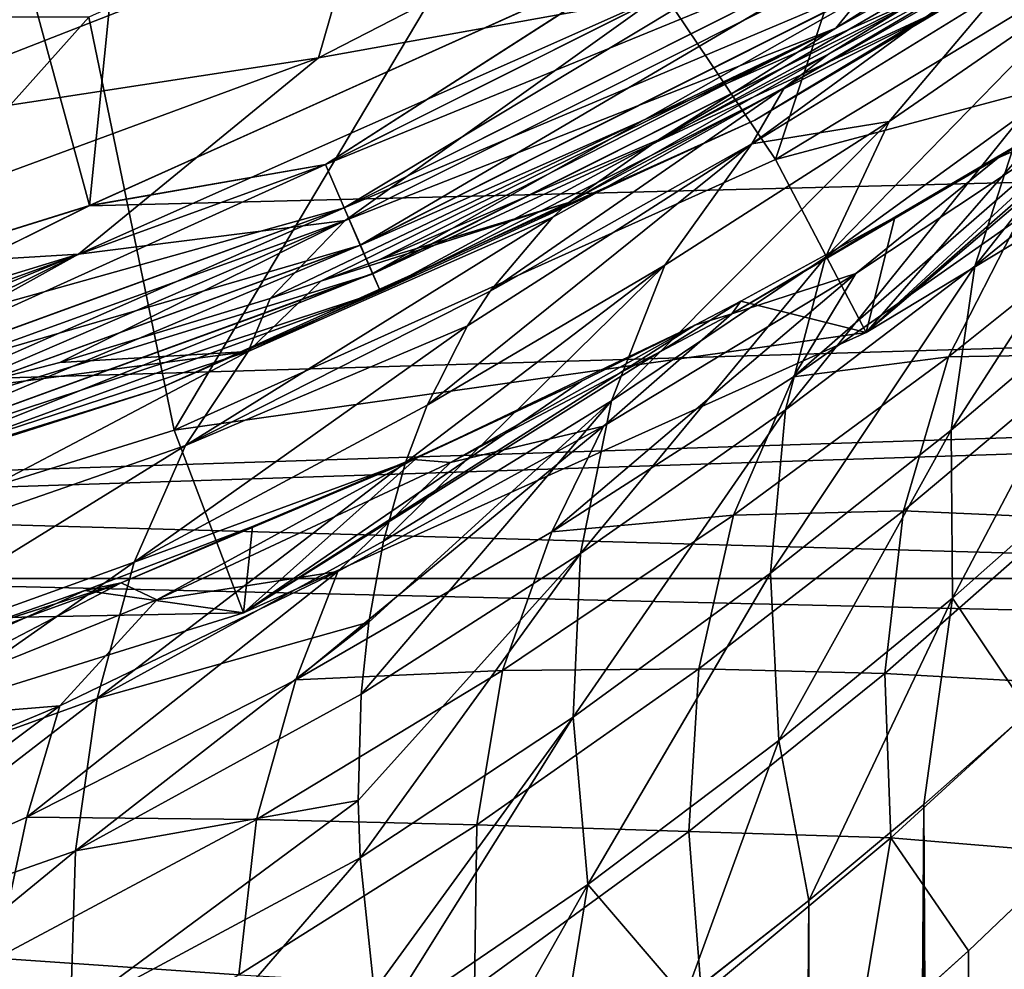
# Model space of a CAD drawing. Header units: millimetres. Extents: x -100 to 100, y -64 to 136.
# Tile 366 of 530: x 4.56 to 7.07, y 53.57 to 55.99. Entities that reach past the tile are written whole.
import ezdxf

# ---------------------------------------------------------------- set-up
doc = ezdxf.new("R2010")
doc.units = ezdxf.units.MM
doc.header["$LTSCALE"] = 159.143519
for name, color, linetype in [('22', 7, 'CONTINUOUS'), ('226', 7, 'CONTINUOUS'), ('230', 7, 'CONTINUOUS'), ('249', 7, 'CONTINUOUS'), ('250', 7, 'CONTINUOUS'), ('255', 7, 'CONTINUOUS'), ('271', 7, 'CONTINUOUS'), ('375', 7, 'CONTINUOUS'), ('379', 7, 'CONTINUOUS'), ('382', 7, 'CONTINUOUS'), ('384', 7, 'CONTINUOUS'), ('397', 7, 'CONTINUOUS'), ('407', 7, 'CONTINUOUS'), ('412', 7, 'CONTINUOUS'), ('437', 7, 'CONTINUOUS'), ('53', 7, 'CONTINUOUS'), ('65', 7, 'CONTINUOUS')]:
    doc.layers.add(name, color=color, linetype=linetype)

msp = doc.modelspace()

# ---------------------------------------------------------------- linework, layer by layer
at = {"layer": '22', "color": 7, "linetype": 'CONTINUOUS', "true_color": 0x8c979c}
for points in [[(6.6432, 55.9718, -15.5048), (6.8356, 56.207, -15.8635), (8.0079, 56.8339, -15.5048), (6.6432, 55.9718, -15.5048)], [(6.6432, 55.9718, -15.5048), (8.0079, 56.8339, -15.5048), (7.6146, 56.5128, -15.1345), (6.6432, 55.9718, -15.5048)], [(6.7512, 56.6317, -16.4886), (6.1895, 56.0523, -16.1953), (5.3205, 55.8959, -16.4886), (6.7512, 56.6317, -16.4886)], [(6.7512, 56.6317, -16.4886), (5.3205, 55.8959, -16.4886), (5.4238, 56.2546, -16.7331), (6.7512, 56.6317, -16.4886)], [(6.19, 55.6865, -15.1345), (6.6432, 55.9718, -15.5048), (7.6146, 56.5128, -15.1345), (6.19, 55.6865, -15.1345)], [(5.4238, 56.2546, -16.7331), (5.3205, 55.8959, -16.4886), (3.9811, 55.6905, -16.7331), (5.4238, 56.2546, -16.7331)], [(5.4238, 56.2546, -16.7331), (3.9811, 55.6905, -16.7331), (4.5172, 56.2247, -16.9201), (5.4238, 56.2546, -16.7331)], [(5.3889, 55.4797, -15.8635), (6.1895, 56.0523, -16.1953), (6.8356, 56.207, -15.8635), (5.3889, 55.4797, -15.8635)], [(5.3889, 55.4797, -15.8635), (6.8356, 56.207, -15.8635), (6.6432, 55.9718, -15.5048), (5.3889, 55.4797, -15.8635)], [(4.7068, 55.3943, -16.1953), (6.1895, 56.0523, -16.1953), (5.3889, 55.4797, -15.8635), (4.7068, 55.3943, -16.1953)], [(6.1895, 56.0523, -16.1953), (4.7068, 55.3943, -16.1953), (5.3205, 55.8959, -16.4886), (6.1895, 56.0523, -16.1953)], [(5.197, 55.2803, -15.5064), (5.3889, 55.4797, -15.8635), (6.6432, 55.9718, -15.5048), (5.197, 55.2803, -15.5064)], [(5.197, 55.2803, -15.5064), (6.6432, 55.9718, -15.5048), (5.3269, 55.3249, -15.4632), (5.197, 55.2803, -15.5064)], [(5.3269, 55.3249, -15.4632), (6.6432, 55.9718, -15.5048), (5.476, 55.3791, -15.4116), (5.3269, 55.3249, -15.4632)], [(5.476, 55.3791, -15.4116), (6.6432, 55.9718, -15.5048), (6.19, 55.6865, -15.1345), (5.476, 55.3791, -15.4116)], [(5.3205, 55.8959, -16.4886), (4.7068, 55.3943, -16.1953), (3.811, 55.3393, -16.4886), (5.3205, 55.8959, -16.4886)], [(5.3205, 55.8959, -16.4886), (3.811, 55.3393, -16.4886), (3.9811, 55.6905, -16.7331), (5.3205, 55.8959, -16.4886)], [(3.8749, 54.9323, -15.8651), (4.7068, 55.3943, -16.1953), (5.3889, 55.4797, -15.8635), (3.8749, 54.9323, -15.8651)], [(3.8749, 54.9323, -15.8651), (5.3889, 55.4797, -15.8635), (4.3779, 55.0444, -15.7452), (3.8749, 54.9323, -15.8651)], [(4.3779, 55.0444, -15.7452), (5.3889, 55.4797, -15.8635), (4.6591, 55.1173, -15.6697), (4.3779, 55.0444, -15.7452)], [(4.6591, 55.1173, -15.6697), (5.3889, 55.4797, -15.8635), (5.197, 55.2803, -15.5064), (4.6591, 55.1173, -15.6697)], [(3.1557, 54.9195, -16.1953), (4.7068, 55.3943, -16.1953), (3.3545, 54.8375, -15.9697), (3.1557, 54.9195, -16.1953)], [(4.7068, 55.3943, -16.1953), (3.1557, 54.9195, -16.1953), (3.811, 55.3393, -16.4886), (4.7068, 55.3943, -16.1953)], [(3.3545, 54.8375, -15.9697), (4.7068, 55.3943, -16.1953), (3.7121, 54.9005, -15.8999), (3.3545, 54.8375, -15.9697)], [(3.7121, 54.9005, -15.8999), (4.7068, 55.3943, -16.1953), (3.8749, 54.9323, -15.8651), (3.7121, 54.9005, -15.8999)]]:
    msp.add_3dface(points, dxfattribs=at)
at = {"layer": '226', "color": 7, "linetype": 'CONTINUOUS', "true_color": 0x8c979c}
for points in [[(7.6981, 56.0498, 10.2831), (7.5254, 55.9347, 10.5641), (7.0587, 55.6403, 10.9477), (7.6981, 56.0498, 10.2831)], [(7.6981, 56.0498, 10.2831), (7.0587, 55.6403, 10.9477), (7.2995, 55.7456, 10.078), (7.6981, 56.0498, 10.2831)], [(7.5254, 55.9347, 10.5641), (7.1707, 55.7101, 11.0903), (7.0587, 55.6403, 10.9477), (7.5254, 55.9347, 10.5641)], [(7.2995, 55.7456, 10.078), (6.6942, 55.3444, 10.6935), (6.5353, 55.0804, 10.2999), (7.2995, 55.7456, 10.078)], [(7.1127, 55.4856, 9.693), (7.2995, 55.7456, 10.078), (6.5353, 55.0804, 10.2999), (7.1127, 55.4856, 9.693)], [(7.2995, 55.7456, 10.078), (7.0587, 55.6403, 10.9477), (6.6942, 55.3444, 10.6935), (7.2995, 55.7456, 10.078)], [(7.1707, 55.7101, 11.0903), (6.794, 55.4883, 11.5866), (7.0587, 55.6403, 10.9477), (7.1707, 55.7101, 11.0903)], [(7.0587, 55.6403, 10.9477), (6.794, 55.4883, 11.5866), (6.3772, 55.2411, 11.5368), (7.0587, 55.6403, 10.9477)], [(7.0587, 55.6403, 10.9477), (6.3772, 55.2411, 11.5368), (6.6942, 55.3444, 10.6935), (7.0587, 55.6403, 10.9477)], [(7.4343, 55.5336, 8.7345), (7.1127, 55.4856, 9.693), (6.9312, 55.1318, 9.3868), (7.4343, 55.5336, 8.7345)], [(7.4343, 55.5336, 8.7345), (6.9312, 55.1318, 9.3868), (7.2928, 55.1377, 8.4733), (7.4343, 55.5336, 8.7345)], [(6.794, 55.4883, 11.5866), (6.4003, 55.2736, 12.0485), (6.3772, 55.2411, 11.5368), (6.794, 55.4883, 11.5866)], [(7.1127, 55.4856, 9.693), (6.5353, 55.0804, 10.2999), (6.9312, 55.1318, 9.3868), (7.1127, 55.4856, 9.693)], [(6.6942, 55.3444, 10.6935), (6.0496, 54.9539, 11.2413), (5.9173, 54.6842, 10.8424), (6.6942, 55.3444, 10.6935)], [(6.5353, 55.0804, 10.2999), (6.6942, 55.3444, 10.6935), (5.9173, 54.6842, 10.8424), (6.5353, 55.0804, 10.2999)], [(6.6942, 55.3444, 10.6935), (6.3772, 55.2411, 11.5368), (6.0496, 54.9539, 11.2413), (6.6942, 55.3444, 10.6935)], [(6.4003, 55.2736, 12.0485), (6.2829, 55.2128, 12.1763), (6.3772, 55.2411, 11.5368), (6.4003, 55.2736, 12.0485)], [(6.3772, 55.2411, 11.5368), (6.2829, 55.2128, 12.1763), (5.6585, 54.8616, 12.0531), (6.3772, 55.2411, 11.5368)], [(6.3772, 55.2411, 11.5368), (5.6585, 54.8616, 12.0531), (6.0496, 54.9539, 11.2413), (6.3772, 55.2411, 11.5368)], [(6.2829, 55.2128, 12.1763), (5.9933, 55.069, 12.474), (5.5639, 54.8693, 12.6474), (6.2829, 55.2128, 12.1763)], [(6.2829, 55.2128, 12.1763), (5.5639, 54.8693, 12.6474), (5.6585, 54.8616, 12.0531), (6.2829, 55.2128, 12.1763)], [(6.9312, 55.1318, 9.3868), (6.5353, 55.0804, 10.2999), (6.3822, 54.7269, 9.9783), (6.9312, 55.1318, 9.3868)], [(6.9312, 55.1318, 9.3868), (6.3822, 54.7269, 9.9783), (6.8164, 54.7379, 9.1099), (6.9312, 55.1318, 9.3868)], [(7.2928, 55.1377, 8.4733), (6.9312, 55.1318, 9.3868), (6.8164, 54.7379, 9.1099), (7.2928, 55.1377, 8.4733)], [(7.2928, 55.1377, 8.4733), (6.8164, 54.7379, 9.1099), (7.2215, 54.7196, 8.2449), (7.2928, 55.1377, 8.4733)], [(6.5353, 55.0804, 10.2999), (5.9173, 54.6842, 10.8424), (6.3822, 54.7269, 9.9783), (6.5353, 55.0804, 10.2999)], [(5.9933, 55.069, 12.474), (5.5762, 54.8765, 12.8628), (5.5639, 54.8693, 12.6474), (5.9933, 55.069, 12.474)], [(6.0496, 54.9539, 11.2413), (5.37, 54.5828, 11.7228), (5.2626, 54.3059, 11.3216), (6.0496, 54.9539, 11.2413)], [(5.9173, 54.6842, 10.8424), (6.0496, 54.9539, 11.2413), (5.2626, 54.3059, 11.3216), (5.9173, 54.6842, 10.8424)], [(6.0496, 54.9539, 11.2413), (5.6585, 54.8616, 12.0531), (5.37, 54.5828, 11.7228), (6.0496, 54.9539, 11.2413)], [(5.5639, 54.8693, 12.6474), (5.1519, 54.6978, 13.2147), (4.8165, 54.5537, 13.0545), (5.5639, 54.8693, 12.6474)], [(5.5639, 54.8693, 12.6474), (4.8165, 54.5537, 13.0545), (4.9075, 54.5105, 12.4982), (5.5639, 54.8693, 12.6474)], [(5.6585, 54.8616, 12.0531), (5.5639, 54.8693, 12.6474), (4.9075, 54.5105, 12.4982), (5.6585, 54.8616, 12.0531)], [(5.6585, 54.8616, 12.0531), (4.9075, 54.5105, 12.4982), (5.37, 54.5828, 11.7228), (5.6585, 54.8616, 12.0531)], [(5.5762, 54.8765, 12.8628), (5.1519, 54.6978, 13.2147), (5.5639, 54.8693, 12.6474), (5.5762, 54.8765, 12.8628)], [(6.8164, 54.7379, 9.1099), (6.3822, 54.7269, 9.9783), (6.2929, 54.3334, 9.6915), (6.8164, 54.7379, 9.1099)], [(6.8164, 54.7379, 9.1099), (6.2929, 54.3334, 9.6915), (6.7689, 54.322, 8.8715), (6.8164, 54.7379, 9.1099)], [(7.2215, 54.7196, 8.2449), (6.8164, 54.7379, 9.1099), (6.7689, 54.322, 8.8715), (7.2215, 54.7196, 8.2449)], [(6.3822, 54.7269, 9.9783), (5.9173, 54.6842, 10.8424), (5.7914, 54.3296, 10.5103), (6.3822, 54.7269, 9.9783)], [(6.3822, 54.7269, 9.9783), (5.7914, 54.3296, 10.5103), (6.2929, 54.3334, 9.6915), (6.3822, 54.7269, 9.9783)], [(7.2165, 54.2974, 8.0548), (7.2215, 54.7196, 8.2449), (6.7689, 54.322, 8.8715), (7.2165, 54.2974, 8.0548)], [(5.1519, 54.6978, 13.2147), (4.7235, 54.534, 13.5305), (4.8165, 54.5537, 13.0545), (5.1519, 54.6978, 13.2147)], [(5.9173, 54.6842, 10.8424), (5.2626, 54.3059, 11.3216), (5.7914, 54.3296, 10.5103), (5.9173, 54.6842, 10.8424)], [(5.37, 54.5828, 11.7228), (4.6595, 54.2394, 12.1393), (4.5748, 53.9544, 11.7381), (5.37, 54.5828, 11.7228)], [(5.2626, 54.3059, 11.3216), (5.37, 54.5828, 11.7228), (4.5748, 53.9544, 11.7381), (5.2626, 54.3059, 11.3216)], [(5.37, 54.5828, 11.7228), (4.9075, 54.5105, 12.4982), (4.6595, 54.2394, 12.1393), (5.37, 54.5828, 11.7228)], [(4.8165, 54.5537, 13.0545), (4.4071, 54.4234, 13.7403), (4.0461, 54.2732, 13.3968), (4.8165, 54.5537, 13.0545)], [(4.8165, 54.5537, 13.0545), (4.0461, 54.2732, 13.3968), (4.1289, 54.1959, 12.8728), (4.8165, 54.5537, 13.0545)], [(4.9075, 54.5105, 12.4982), (4.8165, 54.5537, 13.0545), (4.1289, 54.1959, 12.8728), (4.9075, 54.5105, 12.4982)], [(4.7235, 54.534, 13.5305), (4.4071, 54.4234, 13.7403), (4.8165, 54.5537, 13.0545), (4.7235, 54.534, 13.5305)], [(4.9075, 54.5105, 12.4982), (4.1289, 54.1959, 12.8728), (4.6595, 54.2394, 12.1393), (4.9075, 54.5105, 12.4982)], [(5.7914, 54.3296, 10.5103), (5.2626, 54.3059, 11.3216), (5.162, 53.949, 10.9834), (5.7914, 54.3296, 10.5103)], [(5.7914, 54.3296, 10.5103), (5.162, 53.949, 10.9834), (5.7257, 53.9349, 10.2189), (5.7914, 54.3296, 10.5103)], [(6.2929, 54.3334, 9.6915), (5.7914, 54.3296, 10.5103), (5.7257, 53.9349, 10.2189), (6.2929, 54.3334, 9.6915)], [(6.2929, 54.3334, 9.6915), (5.7257, 53.9349, 10.2189), (6.2672, 53.9179, 9.4492), (6.2929, 54.3334, 9.6915)], [(6.7689, 54.322, 8.8715), (6.2929, 54.3334, 9.6915), (6.2672, 53.9179, 9.4492), (6.7689, 54.322, 8.8715)], [(5.2626, 54.3059, 11.3216), (4.5748, 53.9544, 11.7381), (5.162, 53.949, 10.9834), (5.2626, 54.3059, 11.3216)], [(6.784, 53.9019, 8.6771), (6.7689, 54.322, 8.8715), (6.2672, 53.9179, 9.4492), (6.784, 53.9019, 8.6771)], [(6.784, 53.9019, 8.6771), (7.2165, 54.2974, 8.0548), (6.7689, 54.322, 8.8715), (6.784, 53.9019, 8.6771)], [(6.784, 53.9019, 8.6771), (7.2454, 53.8638, 7.9445), (7.2165, 54.2974, 8.0548), (6.784, 53.9019, 8.6771)], [(4.6595, 54.2394, 12.1393), (3.9224, 53.9316, 12.4909), (3.8579, 53.6382, 12.0916), (4.6595, 54.2394, 12.1393)], [(4.5748, 53.9544, 11.7381), (4.6595, 54.2394, 12.1393), (3.8579, 53.6382, 12.0916), (4.5748, 53.9544, 11.7381)], [(4.6595, 54.2394, 12.1393), (4.1289, 54.1959, 12.8728), (3.9224, 53.9316, 12.4909), (4.6595, 54.2394, 12.1393)], [(4.5748, 53.9544, 11.7381), (3.8579, 53.6382, 12.0916), (4.4973, 53.5941, 11.3974), (4.5748, 53.9544, 11.7381)], [(5.162, 53.949, 10.9834), (4.5748, 53.9544, 11.7381), (4.4973, 53.5941, 11.3974), (5.162, 53.949, 10.9834)], [(5.162, 53.949, 10.9834), (4.4973, 53.5941, 11.3974), (5.1172, 53.5516, 10.6916), (5.162, 53.949, 10.9834)], [(5.7257, 53.9349, 10.2189), (5.162, 53.949, 10.9834), (5.1172, 53.5516, 10.6916), (5.7257, 53.9349, 10.2189)], [(5.7257, 53.9349, 10.2189), (5.1172, 53.5516, 10.6916), (5.7193, 53.5181, 9.9775), (5.7257, 53.9349, 10.2189)], [(6.2672, 53.9179, 9.4492), (5.7257, 53.9349, 10.2189), (5.7193, 53.5181, 9.9775), (6.2672, 53.9179, 9.4492)], [(6.3002, 53.4983, 9.2561), (6.2672, 53.9179, 9.4492), (5.7193, 53.5181, 9.9775), (6.3002, 53.4983, 9.2561)], [(6.3002, 53.4983, 9.2561), (6.784, 53.9019, 8.6771), (6.2672, 53.9179, 9.4492), (6.3002, 53.4983, 9.2561)], [(6.3002, 53.4983, 9.2561), (6.6917, 53.351, 8.7413), (6.784, 53.9019, 8.6771), (6.3002, 53.4983, 9.2561)], [(6.6917, 53.351, 8.7413), (6.9828, 53.6127, 8.3468), (6.784, 53.9019, 8.6771), (6.6917, 53.351, 8.7413)], [(6.9828, 53.6127, 8.3468), (7.2454, 53.8638, 7.9445), (6.784, 53.9019, 8.6771), (6.9828, 53.6127, 8.3468)], [(5.1172, 53.5516, 10.6916), (4.4973, 53.5941, 11.3974), (4.4702, 53.1929, 11.1087), (5.1172, 53.5516, 10.6916)]]:
    msp.add_3dface(points, dxfattribs=at)
at = {"layer": '230', "color": 7, "linetype": 'CONTINUOUS', "true_color": 0x8c979c}
for points in [[(6.19, 55.6865, -15.1345), (7.6146, 56.5128, -15.1345), (6.6243, 55.9052, -14.6474), (6.19, 55.6865, -15.1345)], [(6.6243, 55.9052, -14.6474), (7.6146, 56.5128, -15.1345), (7.0454, 56.1349, -14.1107), (6.6243, 55.9052, -14.6474)], [(7.6981, 56.0498, 10.2831), (7.854, 56.1572, 10.0132), (6.7213, 55.1934, 24.8415), (7.6981, 56.0498, 10.2831)], [(6.7213, 55.1934, 24.8415), (7.854, 56.1572, 10.0132), (8.2158, 56.0969, 24.8415), (6.7213, 55.1934, 24.8415)], [(7.5254, 55.9347, 10.5641), (7.6981, 56.0498, 10.2831), (6.7213, 55.1934, 24.8415), (7.5254, 55.9347, 10.5641)], [(7.1707, 55.7101, 11.0903), (7.5254, 55.9347, 10.5641), (6.7213, 55.1934, 24.8415), (7.1707, 55.7101, 11.0903)], [(6.794, 55.4883, 11.5866), (7.1707, 55.7101, 11.0903), (6.7213, 55.1934, 24.8415), (6.794, 55.4883, 11.5866)], [(6.4003, 55.2736, 12.0485), (6.794, 55.4883, 11.5866), (6.7213, 55.1934, 24.8415), (6.4003, 55.2736, 12.0485)], [(6.2829, 55.2128, 12.1763), (6.4003, 55.2736, 12.0485), (5.1291, 54.4768, 24.8415), (6.2829, 55.2128, 12.1763)], [(5.1291, 54.4768, 24.8415), (6.4003, 55.2736, 12.0485), (6.7213, 55.1934, 24.8415), (5.1291, 54.4768, 24.8415)], [(5.9933, 55.069, 12.474), (6.2829, 55.2128, 12.1763), (5.1291, 54.4768, 24.8415), (5.9933, 55.069, 12.474)], [(5.5762, 54.8765, 12.8628), (5.9933, 55.069, 12.474), (5.1291, 54.4768, 24.8415), (5.5762, 54.8765, 12.8628)], [(5.1519, 54.6978, 13.2147), (5.5762, 54.8765, 12.8628), (5.1291, 54.4768, 24.8415), (5.1519, 54.6978, 13.2147)], [(4.7235, 54.534, 13.5305), (5.1519, 54.6978, 13.2147), (5.1291, 54.4768, 24.8415), (4.7235, 54.534, 13.5305)], [(4.4071, 54.4234, 13.7403), (4.7235, 54.534, 13.5305), (3.4609, 53.957, 24.8415), (4.4071, 54.4234, 13.7403)], [(3.4609, 53.957, 24.8415), (4.7235, 54.534, 13.5305), (5.1291, 54.4768, 24.8415), (3.4609, 53.957, 24.8415)]]:
    msp.add_3dface(points, dxfattribs=at)
at = {"layer": '249', "color": 7, "linetype": 'CONTINUOUS', "true_color": 0x8c979c}
for points in [[(7.0602, 56.0653, -13.2927), (6.4289, 55.6764, -13.893), (7.0403, 56.1227, -13.89), (7.0602, 56.0653, -13.2927)], [(7.0403, 56.1227, -13.89), (6.4289, 55.6764, -13.893), (6.512, 55.8202, -14.3587), (7.0403, 56.1227, -13.89)], [(6.6243, 55.9052, -14.6474), (7.0454, 56.1349, -14.1107), (6.512, 55.8202, -14.3587), (6.6243, 55.9052, -14.6474)], [(7.0454, 56.1349, -14.1107), (7.0403, 56.1227, -13.89), (6.512, 55.8202, -14.3587), (7.0454, 56.1349, -14.1107)], [(7.4386, 55.7199, -11.256), (6.9989, 55.3636, -11.8844), (7.5911, 56.1144, -11.5008), (7.4386, 55.7199, -11.256)], [(7.5911, 56.1144, -11.5008), (6.9989, 55.3636, -11.8844), (7.1258, 55.7553, -12.1475), (7.5911, 56.1144, -11.5008)], [(7.1258, 55.7553, -12.1475), (6.6173, 55.3867, -12.7369), (7.3151, 56.1032, -12.4339), (7.1258, 55.7553, -12.1475)], [(7.3151, 56.1032, -12.4339), (6.6173, 55.3867, -12.7369), (6.7798, 55.7334, -13.0405), (7.3151, 56.1032, -12.4339)], [(7.3151, 56.1032, -12.4339), (6.7798, 55.7334, -13.0405), (7.0602, 56.0653, -13.2927), (7.3151, 56.1032, -12.4339)], [(7.0602, 56.0653, -13.2927), (6.7798, 55.7334, -13.0405), (6.4289, 55.6764, -13.893), (7.0602, 56.0653, -13.2927)], [(6.19, 55.6865, -15.1345), (6.6243, 55.9052, -14.6474), (5.9605, 55.5264, -14.7802), (6.19, 55.6865, -15.1345)], [(6.6243, 55.9052, -14.6474), (6.512, 55.8202, -14.3587), (5.9605, 55.5264, -14.7802), (6.6243, 55.9052, -14.6474)], [(6.4289, 55.6764, -13.893), (5.7595, 55.299, -14.4212), (6.512, 55.8202, -14.3587), (6.4289, 55.6764, -13.893)], [(6.512, 55.8202, -14.3587), (5.7595, 55.299, -14.4212), (5.92, 55.4885, -14.7124), (6.512, 55.8202, -14.3587)], [(5.9605, 55.5264, -14.7802), (6.512, 55.8202, -14.3587), (5.92, 55.4885, -14.7124), (5.9605, 55.5264, -14.7802)], [(6.9989, 55.3636, -11.8844), (6.5151, 54.9964, -12.4613), (7.1258, 55.7553, -12.1475), (6.9989, 55.3636, -11.8844)], [(7.1258, 55.7553, -12.1475), (6.5151, 54.9964, -12.4613), (6.6173, 55.3867, -12.7369), (7.1258, 55.7553, -12.1475)], [(6.6173, 55.3867, -12.7369), (6.0699, 55.0188, -13.2707), (6.7798, 55.7334, -13.0405), (6.6173, 55.3867, -12.7369)], [(6.7798, 55.7334, -13.0405), (6.0699, 55.0188, -13.2707), (6.2065, 55.3656, -13.5867), (6.7798, 55.7334, -13.0405)], [(6.7798, 55.7334, -13.0405), (6.2065, 55.3656, -13.5867), (6.4289, 55.6764, -13.893), (6.7798, 55.7334, -13.0405)], [(7.3544, 55.2976, -11.0391), (6.9379, 54.9443, -11.6543), (7.4386, 55.7199, -11.256), (7.3544, 55.2976, -11.0391)], [(7.4386, 55.7199, -11.256), (6.9379, 54.9443, -11.6543), (6.9989, 55.3636, -11.8844), (7.4386, 55.7199, -11.256)], [(6.2065, 55.3656, -13.5867), (5.5989, 55.0077, -14.073), (6.4289, 55.6764, -13.893), (6.2065, 55.3656, -13.5867)], [(6.4289, 55.6764, -13.893), (5.5989, 55.0077, -14.073), (5.7021, 55.2106, -14.3056), (6.4289, 55.6764, -13.893)], [(5.7595, 55.299, -14.4212), (6.4289, 55.6764, -13.893), (5.7021, 55.2106, -14.3056), (5.7595, 55.299, -14.4212)], [(6.5151, 54.9964, -12.4613), (5.991, 54.6283, -12.9877), (6.6173, 55.3867, -12.7369), (6.5151, 54.9964, -12.4613)], [(6.6173, 55.3867, -12.7369), (5.991, 54.6283, -12.9877), (6.0699, 55.0188, -13.2707), (6.6173, 55.3867, -12.7369)], [(6.0699, 55.0188, -13.2707), (5.4871, 54.6603, -13.7496), (6.2065, 55.3656, -13.5867), (6.0699, 55.0188, -13.2707)], [(6.2065, 55.3656, -13.5867), (5.4871, 54.6603, -13.7496), (5.5435, 54.8617, -13.9273), (6.2065, 55.3656, -13.5867)], [(5.5989, 55.0077, -14.073), (6.2065, 55.3656, -13.5867), (5.5435, 54.8617, -13.9273), (5.5989, 55.0077, -14.073)], [(6.9379, 54.9443, -11.6543), (6.4761, 54.5785, -12.224), (6.9989, 55.3636, -11.8844), (6.9379, 54.9443, -11.6543)], [(6.9989, 55.3636, -11.8844), (6.4761, 54.5785, -12.224), (6.5151, 54.9964, -12.4613), (6.9989, 55.3636, -11.8844)], [(7.3544, 55.2976, -11.0391), (6.9415, 54.5148, -11.4641), (6.9379, 54.9443, -11.6543), (7.3544, 55.2976, -11.0391)], [(7.3377, 54.865, -10.8567), (6.9415, 54.5148, -11.4641), (7.3544, 55.2976, -11.0391), (7.3377, 54.865, -10.8567)], [(5.991, 54.6283, -12.9877), (5.4296, 54.2692, -13.4641), (6.0699, 55.0188, -13.2707), (5.991, 54.6283, -12.9877)], [(6.0699, 55.0188, -13.2707), (5.4296, 54.2692, -13.4641), (5.4491, 54.4529, -13.5895), (6.0699, 55.0188, -13.2707)], [(5.4871, 54.6603, -13.7496), (6.0699, 55.0188, -13.2707), (5.4491, 54.4529, -13.5895), (5.4871, 54.6603, -13.7496)], [(6.4761, 54.5785, -12.224), (5.9718, 54.2103, -12.7482), (6.5151, 54.9964, -12.4613), (6.4761, 54.5785, -12.224)], [(6.5151, 54.9964, -12.4613), (5.9718, 54.2103, -12.7482), (5.991, 54.6283, -12.9877), (6.5151, 54.9964, -12.4613)], [(6.9379, 54.9443, -11.6543), (6.4981, 54.1504, -12.0317), (6.4761, 54.5785, -12.224), (6.9379, 54.9443, -11.6543)], [(6.9415, 54.5148, -11.4641), (6.4981, 54.1504, -12.0317), (6.9379, 54.9443, -11.6543), (6.9415, 54.5148, -11.4641)], [(7.3377, 54.865, -10.8567), (7.1366, 54.2239, -11.1172), (6.9415, 54.5148, -11.4641), (7.3377, 54.865, -10.8567)], [(5.991, 54.6283, -12.9877), (5.4273, 53.8504, -13.227), (5.422, 53.9976, -13.3033), (5.991, 54.6283, -12.9877)], [(5.4296, 54.2692, -13.4641), (5.991, 54.6283, -12.9877), (5.422, 53.9976, -13.3033), (5.4296, 54.2692, -13.4641)], [(5.9718, 54.2103, -12.7482), (5.4273, 53.8504, -13.227), (5.991, 54.6283, -12.9877), (5.9718, 54.2103, -12.7482)], [(6.4761, 54.5785, -12.224), (6.0097, 53.7821, -12.5588), (5.9718, 54.2103, -12.7482), (6.4761, 54.5785, -12.224)], [(6.4981, 54.1504, -12.0317), (6.0097, 53.7821, -12.5588), (6.4761, 54.5785, -12.224), (6.4981, 54.1504, -12.0317)], [(6.9415, 54.5148, -11.4641), (6.5741, 53.7414, -11.888), (6.4981, 54.1504, -12.0317), (6.9415, 54.5148, -11.4641)], [(6.8681, 53.9871, -11.5079), (6.5741, 53.7414, -11.888), (6.9415, 54.5148, -11.4641), (6.8681, 53.9871, -11.5079)], [(7.1366, 54.2239, -11.1172), (6.8681, 53.9871, -11.5079), (6.9415, 54.5148, -11.4641), (7.1366, 54.2239, -11.1172)], [(5.4273, 53.8504, -13.227), (5.9718, 54.2103, -12.7482), (5.463, 53.5103, -13.0776), (5.4273, 53.8504, -13.227)], [(5.9718, 54.2103, -12.7482), (5.4776, 53.4206, -13.0441), (5.463, 53.5103, -13.0776), (5.9718, 54.2103, -12.7482)], [(6.0097, 53.7821, -12.5588), (5.4776, 53.4206, -13.0441), (5.9718, 54.2103, -12.7482), (6.0097, 53.7821, -12.5588)], [(6.4981, 54.1504, -12.0317), (6.2574, 53.4924, -12.2528), (6.0097, 53.7821, -12.5588), (6.4981, 54.1504, -12.0317)], [(6.5741, 53.7414, -11.888), (6.2574, 53.4924, -12.2528), (6.4981, 54.1504, -12.0317), (6.5741, 53.7414, -11.888)], [(6.0097, 53.7821, -12.5588), (5.571, 53.0065, -12.9198), (5.4776, 53.4206, -13.0441), (6.0097, 53.7821, -12.5588)], [(5.9216, 53.2456, -12.5979), (5.571, 53.0065, -12.9198), (6.0097, 53.7821, -12.5588), (5.9216, 53.2456, -12.5979)], [(6.2574, 53.4924, -12.2528), (5.9216, 53.2456, -12.5979), (6.0097, 53.7821, -12.5588), (6.2574, 53.4924, -12.2528)]]:
    msp.add_3dface(points, dxfattribs=at)
at = {"layer": '250', "color": 7, "linetype": 'CONTINUOUS', "true_color": 0x8c979c}
for points in [[(5.476, 55.3791, -15.4116), (6.19, 55.6865, -15.1345), (5.9605, 55.5264, -14.7802), (5.476, 55.3791, -15.4116)], [(5.3269, 55.3249, -15.4632), (5.9605, 55.5264, -14.7802), (5.1409, 55.1448, -15.1218), (5.3269, 55.3249, -15.4632)], [(5.9605, 55.5264, -14.7802), (5.92, 55.4885, -14.7124), (5.1409, 55.1448, -15.1218), (5.9605, 55.5264, -14.7802)], [(5.3269, 55.3249, -15.4632), (5.476, 55.3791, -15.4116), (5.9605, 55.5264, -14.7802), (5.3269, 55.3249, -15.4632)], [(5.92, 55.4885, -14.7124), (5.7595, 55.299, -14.4212), (4.9804, 54.905, -14.7857), (5.92, 55.4885, -14.7124)], [(5.92, 55.4885, -14.7124), (4.9804, 54.905, -14.7857), (5.1409, 55.1448, -15.1218), (5.92, 55.4885, -14.7124)], [(5.197, 55.2803, -15.5064), (5.3269, 55.3249, -15.4632), (5.1409, 55.1448, -15.1218), (5.197, 55.2803, -15.5064)], [(5.7595, 55.299, -14.4212), (5.7021, 55.2106, -14.3056), (4.9804, 54.905, -14.7857), (5.7595, 55.299, -14.4212)], [(4.6591, 55.1173, -15.6697), (5.197, 55.2803, -15.5064), (5.1409, 55.1448, -15.1218), (4.6591, 55.1173, -15.6697)], [(5.7021, 55.2106, -14.3056), (5.5989, 55.0077, -14.073), (4.8495, 54.6069, -14.4688), (5.7021, 55.2106, -14.3056)], [(5.7021, 55.2106, -14.3056), (4.8495, 54.6069, -14.4688), (4.9804, 54.905, -14.7857), (5.7021, 55.2106, -14.3056)], [(4.1081, 54.6012, -15.1124), (4.2313, 54.8488, -15.4233), (5.1409, 55.1448, -15.1218), (4.1081, 54.6012, -15.1124)], [(4.9804, 54.905, -14.7857), (4.1081, 54.6012, -15.1124), (5.1409, 55.1448, -15.1218), (4.9804, 54.905, -14.7857)], [(4.2313, 54.8488, -15.4233), (4.3779, 55.0444, -15.7452), (5.1409, 55.1448, -15.1218), (4.2313, 54.8488, -15.4233)], [(4.3779, 55.0444, -15.7452), (4.6591, 55.1173, -15.6697), (5.1409, 55.1448, -15.1218), (4.3779, 55.0444, -15.7452)], [(5.5989, 55.0077, -14.073), (5.5435, 54.8617, -13.9273), (4.8495, 54.6069, -14.4688), (5.5989, 55.0077, -14.073)], [(4.0051, 54.3025, -14.8256), (4.1081, 54.6012, -15.1124), (4.9804, 54.905, -14.7857), (4.0051, 54.3025, -14.8256)], [(4.8495, 54.6069, -14.4688), (4.0051, 54.3025, -14.8256), (4.9804, 54.905, -14.7857), (4.8495, 54.6069, -14.4688)], [(5.5435, 54.8617, -13.9273), (5.4871, 54.6603, -13.7496), (4.7545, 54.2576, -14.1834), (5.5435, 54.8617, -13.9273)], [(5.5435, 54.8617, -13.9273), (4.7545, 54.2576, -14.1834), (4.8495, 54.6069, -14.4688), (5.5435, 54.8617, -13.9273)], [(5.4871, 54.6603, -13.7496), (5.4491, 54.4529, -13.5895), (4.7545, 54.2576, -14.1834), (5.4871, 54.6603, -13.7496)], [(3.9269, 53.9588, -14.5736), (4.0051, 54.3025, -14.8256), (4.8495, 54.6069, -14.4688), (3.9269, 53.9588, -14.5736)], [(4.7545, 54.2576, -14.1834), (3.9269, 53.9588, -14.5736), (4.8495, 54.6069, -14.4688), (4.7545, 54.2576, -14.1834)], [(5.4491, 54.4529, -13.5895), (5.4296, 54.2692, -13.4641), (4.6998, 53.8682, -13.9406), (5.4491, 54.4529, -13.5895)], [(5.4491, 54.4529, -13.5895), (4.6998, 53.8682, -13.9406), (4.7545, 54.2576, -14.1834), (5.4491, 54.4529, -13.5895)], [(3.8766, 53.5796, -14.3655), (3.9269, 53.9588, -14.5736), (4.7545, 54.2576, -14.1834), (3.8766, 53.5796, -14.3655)], [(4.6998, 53.8682, -13.9406), (3.8766, 53.5796, -14.3655), (4.7545, 54.2576, -14.1834), (4.6998, 53.8682, -13.9406)], [(5.4296, 54.2692, -13.4641), (5.422, 53.9976, -13.3033), (4.6998, 53.8682, -13.9406), (5.4296, 54.2692, -13.4641)], [(5.422, 53.9976, -13.3033), (5.4273, 53.8504, -13.227), (4.6869, 53.4528, -13.7485), (5.422, 53.9976, -13.3033)], [(5.422, 53.9976, -13.3033), (4.6869, 53.4528, -13.7485), (4.6998, 53.8682, -13.9406), (5.422, 53.9976, -13.3033)], [(3.8558, 53.1768, -14.2076), (3.8766, 53.5796, -14.3655), (4.6998, 53.8682, -13.9406), (3.8558, 53.1768, -14.2076)], [(4.6869, 53.4528, -13.7485), (3.8558, 53.1768, -14.2076), (4.6998, 53.8682, -13.9406), (4.6869, 53.4528, -13.7485)], [(5.4273, 53.8504, -13.227), (4.7145, 53.0266, -13.6114), (4.6869, 53.4528, -13.7485), (5.4273, 53.8504, -13.227)], [(5.4273, 53.8504, -13.227), (5.463, 53.5103, -13.0776), (4.7145, 53.0266, -13.6114), (5.4273, 53.8504, -13.227)]]:
    msp.add_3dface(points, dxfattribs=at)
at = {"layer": '255', "linetype": 'CONTINUOUS'}
for points in [[(5.8918, 56.5241, 25.7), (6.4889, 55.6361, 25.7), (6.9925, 57.1596, 25.7), (5.8918, 56.5241, 25.7)], [(6.4889, 55.6361, 25.7), (7.9319, 56.5084, 25.7), (6.9925, 57.1596, 25.7), (6.4889, 55.6361, 25.7)], [(4.7339, 56, 25.7), (4.9518, 54.9443, 25.7), (5.8918, 56.5241, 25.7), (4.7339, 56, 25.7)], [(4.9518, 54.9443, 25.7), (6.4889, 55.6361, 25.7), (5.8918, 56.5241, 25.7), (4.9518, 54.9443, 25.7)], [(-4.7339, 56, 25.7), (3.3413, 54.4424, 25.7), (4.7339, 56, 25.7), (-4.7339, 56, 25.7)], [(3.3413, 54.4424, 25.7), (4.9518, 54.9443, 25.7), (4.7339, 56, 25.7), (3.3413, 54.4424, 25.7)]]:
    msp.add_3dface(points, dxfattribs=at)
at = {"layer": '271', "linetype": 'CONTINUOUS'}
for points in [[(8.2158, 56.0969, 24.8415), (7.9319, 56.5084, 25.7), (6.4889, 55.6361, 25.7), (8.2158, 56.0969, 24.8415)], [(6.7213, 55.1934, 24.8415), (8.2158, 56.0969, 24.8415), (6.4889, 55.6361, 25.7), (6.7213, 55.1934, 24.8415)], [(6.7213, 55.1934, 24.8415), (6.4889, 55.6361, 25.7), (4.9518, 54.9443, 25.7), (6.7213, 55.1934, 24.8415)], [(5.1291, 54.4768, 24.8415), (6.7213, 55.1934, 24.8415), (4.9518, 54.9443, 25.7), (5.1291, 54.4768, 24.8415)], [(5.1291, 54.4768, 24.8415), (4.9518, 54.9443, 25.7), (3.3413, 54.4424, 25.7), (5.1291, 54.4768, 24.8415)], [(3.4609, 53.957, 24.8415), (5.1291, 54.4768, 24.8415), (3.3413, 54.4424, 25.7), (3.4609, 53.957, 24.8415)]]:
    msp.add_3dface(points, dxfattribs=at)
at = {"layer": '375', "color": 7, "linetype": 'CONTINUOUS', "true_color": 0x323232}
for points in [[(3.9047, 58.577, 47.7), (4.7354, 55.5181, 47.7), (5.1017, 59.1675, 47.7), (3.9047, 58.577, 47.7)], [(4.7354, 55.5181, 47.7), (6.2059, 56.1801, 47.7), (5.1017, 59.1675, 47.7), (4.7354, 55.5181, 47.7)], [(3.1959, 55.0382, 47.7), (4.7354, 55.5181, 47.7), (3.9047, 58.577, 47.7), (3.1959, 55.0382, 47.7)]]:
    msp.add_3dface(points, dxfattribs=at)
at = {"layer": '379', "color": 7, "linetype": 'CONTINUOUS', "true_color": 0x323232}
for points in [[(7.8677, 56.6017, 47.2), (6.4364, 55.7364, 47.2), (7.8677, 56.6017, 46.2), (7.8677, 56.6017, 47.2)], [(7.8677, 56.6017, 46.2), (6.4364, 55.7364, 47.2), (6.4364, 55.7364, 46.2), (7.8677, 56.6017, 46.2)], [(6.4364, 55.7364, 47.2), (4.9113, 55.05, 47.2), (6.4364, 55.7364, 46.2), (6.4364, 55.7364, 47.2)], [(6.4364, 55.7364, 46.2), (4.9113, 55.05, 47.2), (4.9113, 55.05, 46.2), (6.4364, 55.7364, 46.2)], [(4.9113, 55.05, 47.2), (3.3145, 54.5525, 47.2), (4.9113, 55.05, 46.2), (4.9113, 55.05, 47.2)], [(4.9113, 55.05, 46.2), (3.3145, 54.5525, 47.2), (3.3145, 54.5525, 46.2), (4.9113, 55.05, 46.2)]]:
    msp.add_3dface(points, dxfattribs=at)
at = {"layer": '382', "color": 7, "linetype": 'CONTINUOUS', "true_color": 0x323232}
for points in [[(6.4364, 55.7364, 47.2), (7.8677, 56.6017, 47.2), (6.9165, 56.0202, 47.3289), (6.4364, 55.7364, 47.2)], [(6.7397, 56.3265, 47.683), (6.2059, 56.1801, 47.7), (5.3389, 55.623, 47.683), (6.7397, 56.3265, 47.683)], [(6.7397, 56.3265, 47.683), (5.3389, 55.623, 47.683), (6.8001, 56.222, 47.6329), (6.7397, 56.3265, 47.683)], [(6.8001, 56.222, 47.6329), (5.3389, 55.623, 47.683), (5.3867, 55.5122, 47.6329), (6.8001, 56.222, 47.6329)], [(6.8001, 56.222, 47.6329), (5.3867, 55.5122, 47.6329), (6.8519, 56.1322, 47.5534), (6.8001, 56.222, 47.6329)], [(6.2059, 56.1801, 47.7), (4.7354, 55.5181, 47.7), (5.3389, 55.623, 47.683), (6.2059, 56.1801, 47.7)], [(6.8519, 56.1322, 47.5534), (5.3867, 55.5122, 47.6329), (5.4278, 55.417, 47.5534), (6.8519, 56.1322, 47.5534)], [(6.8519, 56.1322, 47.5534), (5.4278, 55.417, 47.5534), (6.8916, 56.0634, 47.4497), (6.8519, 56.1322, 47.5534)], [(6.8916, 56.0634, 47.4497), (5.4278, 55.417, 47.5534), (5.4593, 55.344, 47.4497), (6.8916, 56.0634, 47.4497)], [(6.8916, 56.0634, 47.4497), (5.4593, 55.344, 47.4497), (6.9165, 56.0202, 47.3289), (6.8916, 56.0634, 47.4497)], [(6.9165, 56.0202, 47.3289), (5.4593, 55.344, 47.4497), (5.479, 55.2982, 47.3289), (6.9165, 56.0202, 47.3289)], [(6.4364, 55.7364, 47.2), (6.9165, 56.0202, 47.3289), (5.479, 55.2982, 47.3289), (6.4364, 55.7364, 47.2)], [(4.9113, 55.05, 47.2), (6.4364, 55.7364, 47.2), (5.479, 55.2982, 47.3289), (4.9113, 55.05, 47.2)], [(5.3389, 55.623, 47.683), (4.7354, 55.5181, 47.7), (3.8659, 55.0869, 47.683), (5.3389, 55.623, 47.683)], [(5.3389, 55.623, 47.683), (3.8659, 55.0869, 47.683), (5.3867, 55.5122, 47.6329), (5.3389, 55.623, 47.683)], [(4.7354, 55.5181, 47.7), (3.1959, 55.0382, 47.7), (3.8659, 55.0869, 47.683), (4.7354, 55.5181, 47.7)], [(5.3867, 55.5122, 47.6329), (3.8659, 55.0869, 47.683), (3.9006, 54.9712, 47.6329), (5.3867, 55.5122, 47.6329)], [(5.3867, 55.5122, 47.6329), (3.9006, 54.9712, 47.6329), (5.4278, 55.417, 47.5534), (5.3867, 55.5122, 47.6329)], [(5.4278, 55.417, 47.5534), (3.9006, 54.9712, 47.6329), (3.9303, 54.872, 47.5534), (5.4278, 55.417, 47.5534)], [(5.4278, 55.417, 47.5534), (3.9303, 54.872, 47.5534), (5.4593, 55.344, 47.4497), (5.4278, 55.417, 47.5534)], [(5.4593, 55.344, 47.4497), (3.9303, 54.872, 47.5534), (3.9531, 54.7958, 47.4497), (5.4593, 55.344, 47.4497)], [(5.4593, 55.344, 47.4497), (3.9531, 54.7958, 47.4497), (5.479, 55.2982, 47.3289), (5.4593, 55.344, 47.4497)], [(5.479, 55.2982, 47.3289), (3.9531, 54.7958, 47.4497), (3.9674, 54.748, 47.3289), (5.479, 55.2982, 47.3289)], [(4.9113, 55.05, 47.2), (5.479, 55.2982, 47.3289), (3.9674, 54.748, 47.3289), (4.9113, 55.05, 47.2)], [(3.3145, 54.5525, 47.2), (4.9113, 55.05, 47.2), (3.9674, 54.748, 47.3289), (3.3145, 54.5525, 47.2)]]:
    msp.add_3dface(points, dxfattribs=at)
at = {"layer": '384', "color": 7, "linetype": 'CONTINUOUS', "true_color": 0x323232}
for points in [[(7.8677, 56.6017, 46.2), (6.4364, 55.7364, 46.2), (6.9165, 56.0203, 46.0706), (7.8677, 56.6017, 46.2)], [(5.3387, 55.6235, 45.7169), (6.204, 56.1792, 45.7), (6.7395, 56.3269, 45.7169), (5.3387, 55.6235, 45.7169)], [(5.3387, 55.6235, 45.7169), (6.7395, 56.3269, 45.7169), (5.3866, 55.5126, 45.7668), (5.3387, 55.6235, 45.7169)], [(6.7395, 56.3269, 45.7169), (6.7998, 56.2223, 45.7668), (5.3866, 55.5126, 45.7668), (6.7395, 56.3269, 45.7169)], [(6.7998, 56.2223, 45.7668), (5.4276, 55.4173, 45.8463), (5.3866, 55.5126, 45.7668), (6.7998, 56.2223, 45.7668)], [(6.8517, 56.1325, 45.8463), (5.4276, 55.4173, 45.8463), (6.7998, 56.2223, 45.7668), (6.8517, 56.1325, 45.8463)], [(4.734, 55.5175, 45.7), (6.204, 56.1792, 45.7), (5.3387, 55.6235, 45.7169), (4.734, 55.5175, 45.7)], [(6.8517, 56.1325, 45.8463), (5.4591, 55.3443, 45.9499), (5.4276, 55.4173, 45.8463), (6.8517, 56.1325, 45.8463)], [(6.8915, 56.0636, 45.9499), (5.4591, 55.3443, 45.9499), (6.8517, 56.1325, 45.8463), (6.8915, 56.0636, 45.9499)], [(6.8915, 56.0636, 45.9499), (5.479, 55.2984, 46.0706), (5.4591, 55.3443, 45.9499), (6.8915, 56.0636, 45.9499)], [(6.9165, 56.0203, 46.0706), (5.479, 55.2984, 46.0706), (6.8915, 56.0636, 45.9499), (6.9165, 56.0203, 46.0706)], [(6.9165, 56.0203, 46.0706), (6.4364, 55.7364, 46.2), (5.479, 55.2984, 46.0706), (6.9165, 56.0203, 46.0706)], [(6.4364, 55.7364, 46.2), (4.9113, 55.05, 46.2), (5.479, 55.2984, 46.0706), (6.4364, 55.7364, 46.2)], [(3.8658, 55.0874, 45.7169), (4.734, 55.5175, 45.7), (5.3387, 55.6235, 45.7169), (3.8658, 55.0874, 45.7169)], [(3.8658, 55.0874, 45.7169), (5.3387, 55.6235, 45.7169), (3.9004, 54.9717, 45.7668), (3.8658, 55.0874, 45.7169)], [(5.3387, 55.6235, 45.7169), (5.3866, 55.5126, 45.7668), (3.9004, 54.9717, 45.7668), (5.3387, 55.6235, 45.7169)], [(3.1949, 55.0379, 45.7), (4.734, 55.5175, 45.7), (3.8658, 55.0874, 45.7169), (3.1949, 55.0379, 45.7)], [(5.3866, 55.5126, 45.7668), (3.9302, 54.8723, 45.8463), (3.9004, 54.9717, 45.7668), (5.3866, 55.5126, 45.7668)], [(5.4276, 55.4173, 45.8463), (3.9302, 54.8723, 45.8463), (5.3866, 55.5126, 45.7668), (5.4276, 55.4173, 45.8463)], [(5.4276, 55.4173, 45.8463), (3.953, 54.7961, 45.9499), (3.9302, 54.8723, 45.8463), (5.4276, 55.4173, 45.8463)], [(5.4591, 55.3443, 45.9499), (3.953, 54.7961, 45.9499), (5.4276, 55.4173, 45.8463), (5.4591, 55.3443, 45.9499)], [(5.4591, 55.3443, 45.9499), (3.9673, 54.7482, 46.0706), (3.953, 54.7961, 45.9499), (5.4591, 55.3443, 45.9499)], [(5.479, 55.2984, 46.0706), (3.9673, 54.7482, 46.0706), (5.4591, 55.3443, 45.9499), (5.479, 55.2984, 46.0706)], [(5.479, 55.2984, 46.0706), (4.9113, 55.05, 46.2), (3.9673, 54.7482, 46.0706), (5.479, 55.2984, 46.0706)], [(4.9113, 55.05, 46.2), (3.3145, 54.5525, 46.2), (3.9673, 54.7482, 46.0706), (4.9113, 55.05, 46.2)]]:
    msp.add_3dface(points, dxfattribs=at)
at = {"layer": '397', "color": 7, "linetype": 'CONTINUOUS', "true_color": 0xaaaaaa}
for points in [[(1.6091, 54.7473, 45.7), (0, 54.65, 45.7), (96.5191, 57.8243, 45.7), (1.6091, 54.7473, 45.7)], [(96.5191, 57.8243, 45.7), (0, 54.65, 45.7), (97.6021, 52.3779, 45.7), (96.5191, 57.8243, 45.7)], [(3.1949, 55.0379, 45.7), (1.6091, 54.7473, 45.7), (96.5191, 57.8243, 45.7), (3.1949, 55.0379, 45.7)], [(4.734, 55.5175, 45.7), (3.1949, 55.0379, 45.7), (96.5191, 57.8243, 45.7), (4.734, 55.5175, 45.7)], [(6.204, 56.1792, 45.7), (4.734, 55.5175, 45.7), (96.5191, 57.8243, 45.7), (6.204, 56.1792, 45.7)], [(0, 54.65, 45.7), (-97.6021, 52.3779, 45.7), (97.6021, 52.3779, 45.7), (0, 54.65, 45.7)]]:
    msp.add_3dface(points, dxfattribs=at)
at = {"layer": '407', "color": 7, "linetype": 'CONTINUOUS'}
for points in [[(-95.0555, 57.4958, 36.7), (96.1224, 52.132, 36.7), (-96.1224, 52.132, 36.7), (-95.0555, 57.4958, 36.7)], [(95.0555, 57.4958, 36.7), (96.1224, 52.132, 36.7), (-95.0555, 57.4958, 36.7), (95.0555, 57.4958, 36.7)]]:
    msp.add_3dface(points, dxfattribs=at)
at = {"layer": '412', "linetype": 'CONTINUOUS'}
for points in [[(68.6524, 59.1044, 36.7427), (0, 58.65, 36.7427), (-70.0296, 54.5644, 36.7427), (68.6524, 59.1044, 36.7427)], [(70.0296, 54.5644, 36.7427), (68.6524, 59.1044, 36.7427), (-70.0296, 54.5644, 36.7427), (70.0296, 54.5644, 36.7427)], [(71.1069, 49.9441, 36.7427), (70.0296, 54.5644, 36.7427), (-71.1069, 49.9441, 36.7427), (71.1069, 49.9441, 36.7427)], [(70.0296, 54.5644, 36.7427), (-70.0296, 54.5644, 36.7427), (-71.1069, 49.9441, 36.7427), (70.0296, 54.5644, 36.7427)]]:
    msp.add_3dface(points, dxfattribs=at)
at = {"layer": '437', "color": 7, "linetype": 'CONTINUOUS', "true_color": 0xaaaaaa}
for points in [[(6.2156, 58.2058, 44.7), (7.3941, 59.062, 44.7), (70.0296, 54.5644, 44.7), (6.2156, 58.2058, 44.7)], [(4.9391, 57.504, 44.7), (6.2156, 58.2058, 44.7), (70.0296, 54.5644, 44.7), (4.9391, 57.504, 44.7)], [(3.5846, 56.9677, 44.7), (4.9391, 57.504, 44.7), (70.0296, 54.5644, 44.7), (3.5846, 56.9677, 44.7)], [(2.1736, 56.6055, 44.7), (3.5846, 56.9677, 44.7), (70.0296, 54.5644, 44.7), (2.1736, 56.6055, 44.7)], [(0.7284, 56.4229, 44.7), (2.1736, 56.6055, 44.7), (70.0296, 54.5644, 44.7), (0.7284, 56.4229, 44.7)], [(-70.0296, 54.5644, 44.7), (-0.7284, 56.4229, 44.7), (70.0296, 54.5644, 44.7), (-70.0296, 54.5644, 44.7)], [(-0.7284, 56.4229, 44.7), (0.7284, 56.4229, 44.7), (70.0296, 54.5644, 44.7), (-0.7284, 56.4229, 44.7)], [(-71.1069, 49.9441, 44.7), (-70.0296, 54.5644, 44.7), (71.1069, 49.9441, 44.7), (-71.1069, 49.9441, 44.7)], [(-70.0296, 54.5644, 44.7), (70.0296, 54.5644, 44.7), (71.1069, 49.9441, 44.7), (-70.0296, 54.5644, 44.7)]]:
    msp.add_3dface(points, dxfattribs=at)
at = {"layer": '53', "color": 7, "linetype": 'CONTINUOUS', "true_color": 0x8c979c}
for points in [[(7.1366, 54.2239, -11.1172), (7.0881, 13.8458, -11.1913), (6.8681, 53.9871, -11.5079), (7.1366, 54.2239, -11.1172)], [(6.8681, 53.9871, -11.5079), (6.5772, 12.5152, -11.8843), (6.5741, 53.7414, -11.888), (6.8681, 53.9871, -11.5079)], [(6.8648, 13.2585, -11.5124), (6.5772, 12.5152, -11.8843), (6.8681, 53.9871, -11.5079), (6.8648, 13.2585, -11.5124)], [(7.0881, 13.8458, -11.1913), (6.8648, 13.2585, -11.5124), (6.8681, 53.9871, -11.5079), (7.0881, 13.8458, -11.1913)], [(6.5741, 53.7414, -11.888), (6.2622, 11.7124, -12.2476), (6.2574, 53.4924, -12.2528), (6.5741, 53.7414, -11.888)], [(6.3868, 12.0287, -12.1088), (6.2622, 11.7124, -12.2476), (6.5741, 53.7414, -11.888), (6.3868, 12.0287, -12.1088)], [(6.5772, 12.5152, -11.8843), (6.3868, 12.0287, -12.1088), (6.5741, 53.7414, -11.888), (6.5772, 12.5152, -11.8843)]]:
    msp.add_3dface(points, dxfattribs=at)
at = {"layer": '65', "color": 7, "linetype": 'CONTINUOUS', "true_color": 0x8c979c}
for points in [[(7.2454, 53.8638, 7.9445), (6.9828, 53.6127, 8.3468), (7.0165, 19.5299, 8.2977), (7.2454, 53.8638, 7.9445)], [(7.3564, 20.3019, 7.7583), (7.2454, 53.8638, 7.9445), (7.0165, 19.5299, 8.2977), (7.3564, 20.3019, 7.7583)], [(6.9828, 53.6127, 8.3468), (6.6917, 53.351, 8.7413), (6.8623, 19.6978, 8.5159), (6.9828, 53.6127, 8.3468)], [(7.0165, 19.5299, 8.2977), (6.9828, 53.6127, 8.3468), (6.8623, 19.6978, 8.5159), (7.0165, 19.5299, 8.2977)]]:
    msp.add_3dface(points, dxfattribs=at)

doc.saveas('drawing.dxf')
